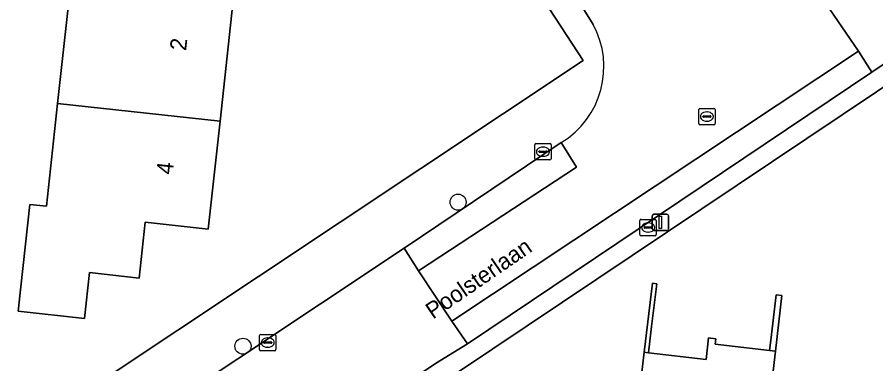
# Model space of a CAD drawing. Extents: x 162396 to 163643, y 386452 to 387406.
# Drawn here: x 163060.4 to 163112.8, y 386774.2 to 386795.4 of the extents above; entities that cross this region are included whole.
import ezdxf

# ---------------------------------------------------------------- set-up
doc = ezdxf.new("R2010")
doc.units = 0
for name, color, linetype in [('IMGEO_Boom', 7, 'Continuous'), ('IMGEO_Erf', 7, 'Continuous'), ('IMGEO_Kolk', 7, 'Continuous'), ('IMGEO_Lichtmast', 7, 'Continuous'), ('IMGEO_Muur', 7, 'Continuous'), ('IMGEO_Openbare_ruimte_label', 7, 'Continuous'), ('IMGEO_Pand', 7, 'Continuous'), ('IMGEO_Pand_nummerreeks', 7, 'Continuous'), ('IMGEO_Rijbaan_lokaal_gesloten', 7, 'Continuous'), ('IMGEO_Rijbaan_lokaal_open', 7, 'Continuous'), ('IMGEO_Rioolput', 7, 'Continuous'), ('IMGEO_Voetpad_open', 7, 'Continuous')]:
    doc.layers.add(name, color=color, linetype=linetype)

msp = doc.modelspace()

# ---------------------------------------------------------------- linework, layer by layer
at = {"layer": 'IMGEO_Boom'}
for centre in [(163087.31, 386784.089), (163074.198, 386775.307)]:
    msp.add_circle(centre, 0.489, dxfattribs=at)
at = {"layer": 'IMGEO_Erf'}
for points in [[(162983.26, 386826.659), (162939.497, 386855.132), (162935.841, 386824.556), (162935.369, 386820.614), (162931.696, 386789.898), (162994.075, 386750), (163000, 386746.21), (163010.632, 386739.479), (163010.94, 386739.303), (163011.262, 386739.156), (163011.596, 386739.037), (163011.94, 386738.949), (163012.29, 386738.893), (163012.643, 386738.867), (163012.998, 386738.873), (163013.35, 386738.911), (163013.698, 386738.981), (163014.038, 386739.081), (163014.368, 386739.211), (163014.685, 386739.37), (163014.944, 386739.528), (163030.691, 386750), (163094.938, 386792.726)], [(163094.938, 386792.726), (163090.874, 386798.95), (163074.837, 386822.643), (163069.464, 386830.757)], [(163227.316, 386699.623), (163227.044, 386700.095), (163212.434, 386723.369), (163194.869, 386749.748), (163193.027, 386752.59), (163166.953, 386791.514), (163151.55, 386814.685), (163151.264, 386814.81), (163150.968, 386814.908), (163150.664, 386814.98), (163150.356, 386815.024), (163150.044, 386815.041), (163149.732, 386815.03), (163149.422, 386814.99), (163149.118, 386814.924), (163148.82, 386814.83), (163148.532, 386814.71), (163148.255, 386814.565), (163148.07, 386814.449), (163146.898, 386813.664), (163065.982, 386759.453)], [(163098.281, 386771.797), (163098.656, 386774.94), (163099.159, 386779.148), (163099.418, 386779.117), (163099.107, 386776.509), (163098.916, 386774.91), (163102.434, 386774.504), (163102.569, 386775.819), (163103.01, 386775.768), (163102.972, 386775.438), (163106.299, 386775.054), (163106.37, 386775.671), (163106.691, 386778.442), (163107.045, 386778.401), (163106.653, 386775.013), (163106.471, 386773.435)]]:
    msp.add_lwpolyline(points, dxfattribs=at)
msp.add_lwpolyline([(163061.201, 386783.951), (163062.218, 386783.841), (163062.9, 386790.106), (163063.658, 386797.073), (163062.183, 386797.234), (163062.587, 386800.949), (163065.941, 386800.584), (163071.468, 386799.982), (163071.59, 386801.104), (163073.363, 386800.911), (163078.333, 386800.37), (163077.975, 386797.081), (163073.726, 386797.543), (163072.8, 386789.031), (163072.083, 386782.446), (163068.239, 386782.864), (163067.869, 386779.463), (163064.845, 386779.792), (163064.541, 386777.006), (163060.493, 386777.447), (163060.796, 386780.233)], close=True, dxfattribs=at)
at = {"layer": 'IMGEO_Kolk'}
for p, q in [((163092.057, 386787.661), (163092.909, 386787.661)), ((163091.982, 386786.735), (163091.982, 386787.587)), ((163092.241, 386787.155), (163092.241, 386787.167)), ((163092.679, 386787.118), (163092.281, 386787.118)), ((163092.284, 386787.204), (163092.682, 386787.204)), ((163092.47, 386787.441), (163092.495, 386787.441)), ((163092.725, 386787.167), (163092.725, 386787.155)), ((163092.983, 386787.587), (163092.983, 386786.735)), ((163092.909, 386786.661), (163092.057, 386786.661)), ((163092.493, 386786.881), (163092.468, 386786.881)), ((163098.391, 386782.115), (163098.391, 386782.967)), ((163098.466, 386783.041), (163099.318, 386783.041)), ((163099.392, 386782.967), (163099.392, 386782.115)), ((163098.65, 386782.535), (163098.65, 386782.547)), ((163099.088, 386782.498), (163098.69, 386782.498)), ((163098.693, 386782.584), (163099.091, 386782.584)), ((163098.879, 386782.821), (163098.904, 386782.821)), ((163099.134, 386782.547), (163099.134, 386782.535)), ((163099.318, 386782.041), (163098.466, 386782.041)), ((163098.902, 386782.261), (163098.877, 386782.261)), ((163075.205, 386775.104), (163075.205, 386775.956)), ((163075.28, 386776.03), (163076.132, 386776.03)), ((163075.507, 386775.573), (163075.905, 386775.573)), ((163075.693, 386775.81), (163075.718, 386775.81)), ((163076.206, 386775.956), (163076.206, 386775.104)), ((163075.464, 386775.524), (163075.464, 386775.536)), ((163075.902, 386775.487), (163075.504, 386775.487)), ((163075.716, 386775.25), (163075.691, 386775.25)), ((163075.948, 386775.536), (163075.948, 386775.524)), ((163076.132, 386775.03), (163075.28, 386775.03))]:
    msp.add_line(p, q, dxfattribs=at)
for points in [[(163092.057, 386787.661), (163092.909, 386787.661)], [(163091.982, 386786.735), (163091.982, 386787.587)], [(163092.983, 386787.587), (163092.983, 386786.735)], [(163092.909, 386786.661), (163092.057, 386786.661)], [(163098.391, 386782.115), (163098.391, 386782.967)], [(163098.466, 386783.041), (163099.318, 386783.041)], [(163099.392, 386782.967), (163099.392, 386782.115)], [(163099.318, 386782.041), (163098.466, 386782.041)], [(163075.205, 386775.104), (163075.205, 386775.956)], [(163075.28, 386776.03), (163076.132, 386776.03)], [(163076.206, 386775.956), (163076.206, 386775.104)], [(163076.132, 386775.03), (163075.28, 386775.03)]]:
    msp.add_lwpolyline(points, dxfattribs=at)
for centre, radius, start, end in [((163092.059, 386787.585), 0.0765, 91.552, 178.448), ((163092.059, 386787.585), 0.0765, 91.552, 178.448), ((163092.907, 386787.585), 0.0765, 1.552, 88.448), ((163092.907, 386787.585), 0.0765, 1.552, 88.448), ((163092.281, 386787.164), 0.0403, 85.8775, 175.7526), ((163092.278, 386787.154), 0.0366, 178.938, 274.7102), ((163092.682, 386787.161), 0.043, 264.8664, 352.4533), ((163092.686, 386787.166), 0.0386, 1.7309, 96.639), ((163092.059, 386786.737), 0.0765, 181.552, 268.448), ((163092.059, 386786.737), 0.0765, 181.552, 268.448), ((163092.907, 386786.737), 0.0765, 271.552, 358.448), ((163092.907, 386786.737), 0.0765, 271.552, 358.448), ((163098.468, 386782.965), 0.0765, 91.552, 178.448), ((163098.468, 386782.965), 0.0765, 91.552, 178.448), ((163099.316, 386782.965), 0.0765, 1.552, 88.448), ((163099.316, 386782.965), 0.0765, 1.552, 88.448), ((163098.69, 386782.544), 0.0403, 85.8775, 175.7526), ((163098.687, 386782.534), 0.0366, 178.938, 274.7102), ((163099.091, 386782.541), 0.043, 264.8664, 352.4533), ((163099.095, 386782.546), 0.0386, 1.7309, 96.639), ((163098.468, 386782.117), 0.0765, 181.552, 268.448), ((163098.468, 386782.117), 0.0765, 181.552, 268.448), ((163099.316, 386782.117), 0.0765, 271.552, 358.448), ((163099.316, 386782.117), 0.0765, 271.552, 358.448), ((163075.282, 386775.954), 0.0765, 91.552, 178.448), ((163075.282, 386775.954), 0.0765, 91.552, 178.448), ((163075.504, 386775.533), 0.0403, 85.8775, 175.7526), ((163075.909, 386775.535), 0.0386, 1.7309, 96.639), ((163076.13, 386775.954), 0.0765, 1.552, 88.448), ((163076.13, 386775.954), 0.0765, 1.552, 88.448), ((163075.282, 386775.106), 0.0765, 181.552, 268.448), ((163075.282, 386775.106), 0.0765, 181.552, 268.448), ((163075.501, 386775.523), 0.0366, 178.938, 274.7102), ((163075.905, 386775.53), 0.043, 264.8664, 352.4533), ((163076.13, 386775.106), 0.0765, 271.552, 358.448), ((163076.13, 386775.106), 0.0765, 271.552, 358.448)]:
    msp.add_arc(centre, radius, start, end, dxfattribs=at)
for centre, major_axis, ratio, start_param, end_param in [((163092.469, 386787.161), (-0.387, 0.002), 0.722429, 4.712389, 7.853982), ((163092.494, 386787.161), (-0.39, 0.002), 0.717154, 1.570796, 4.712389), ((163098.878, 386782.541), (-0.387, 0.002), 0.722429, 4.712389, 7.853982), ((163098.903, 386782.541), (-0.39, 0.002), 0.717154, 1.570796, 4.712389), ((163075.692, 386775.53), (-0.387, 0.002), 0.722429, 4.712389, 7.853982), ((163075.717, 386775.53), (-0.39, 0.002), 0.717154, 1.570796, 4.712389)]:
    msp.add_ellipse(centre, major_axis=major_axis, ratio=ratio, start_param=start_param, end_param=end_param, dxfattribs=at)
at = {"layer": 'IMGEO_Lichtmast'}
for p, q in [((163099.144, 386782.455), (163099.144, 386783.255)), ((163099.144, 386783.255), (163099.144, 386782.455)), ((163099.244, 386783.355), (163100.034, 386783.355)), ((163100.034, 386783.355), (163099.244, 386783.355)), ((163100.134, 386783.255), (163100.134, 386782.455)), ((163100.134, 386782.455), (163100.134, 386783.255)), ((163100.034, 386782.355), (163099.244, 386782.355)), ((163099.244, 386782.355), (163100.034, 386782.355))]:
    msp.add_line(p, q, dxfattribs=at)
msp.add_lwpolyline([(163099.564, 386783.23), (163099.714, 386783.23), (163099.714, 386782.48), (163099.564, 386782.48), (163099.564, 386783.23)], dxfattribs=at)
for centre, start, end in [((163099.244, 386783.255), 90, 180), ((163099.244, 386783.255), 90, 180), ((163100.034, 386783.255), 0, 90), ((163100.034, 386783.255), 360, 90), ((163099.244, 386782.455), 180, 270), ((163099.244, 386782.455), 180, 270), ((163100.034, 386782.455), 270, 0), ((163100.034, 386782.455), 270, 0)]:
    msp.add_arc(centre, 0.1, start, end, dxfattribs=at)
at = {"layer": 'IMGEO_Muur'}
for points in [[(163099.107, 386776.509), (163099.418, 386779.117), (163099.159, 386779.148), (163098.656, 386774.94), (163098.916, 386774.91)], [(163107.045, 386778.401), (163106.691, 386778.442), (163106.37, 386775.671), (163106.299, 386775.054), (163106.653, 386775.013)]]:
    msp.add_lwpolyline(points, close=True, dxfattribs=at)
at = {"layer": 'IMGEO_Pand'}
for points in [[(163073.726, 386797.543), (163077.975, 386797.081), (163078.333, 386800.37), (163073.363, 386800.911), (163071.59, 386801.104), (163071.468, 386799.982), (163065.941, 386800.584), (163062.587, 386800.949), (163062.183, 386797.234), (163063.658, 386797.073), (163062.9, 386790.106), (163072.8, 386789.031)], [(163067.869, 386779.463), (163068.239, 386782.864), (163072.083, 386782.446), (163072.8, 386789.031), (163062.9, 386790.106), (163062.218, 386783.841), (163061.201, 386783.951), (163060.796, 386780.233), (163060.493, 386777.447), (163064.541, 386777.006), (163064.845, 386779.792)], [(163106.471, 386773.435), (163106.653, 386775.013), (163106.299, 386775.054), (163102.972, 386775.438), (163103.01, 386775.768), (163102.569, 386775.819), (163102.434, 386774.504), (163098.916, 386774.91), (163098.656, 386774.94), (163098.281, 386771.797), (163094.578, 386772.239), (163094.119, 386768.051), (163093.013, 386757.959), (163096.663, 386757.522), (163097.541, 386764.869), (163101.577, 386764.413), (163101.649, 386765.034), (163105.449, 386764.595)]]:
    msp.add_lwpolyline(points, close=True, dxfattribs=at)
at = {"layer": 'IMGEO_Rijbaan_lokaal_gesloten'}
for points in [[(163133.018, 386805.708), (163146.086, 386814.438), (163146.295, 386814.578), (163142.553, 386820.191), (163142.367, 386820.061), (163126.014, 386809.308), (163114.688, 386801.643), (163108.718, 386797.688), (163111.717, 386793.28), (163112.536, 386792.008), (163114.647, 386793.426), (163128.182, 386802.509), (163128.699, 386802.855)], [(163065.539, 386760.542), (163085.934, 386774.259), (163087.891, 386775.462), (163086.931, 386776.836), (163084.887, 386779.893), (163084.016, 386781.282), (163053.527, 386761.018), (163044.946, 386755.247), (163037.12, 386750.107), (163027.385, 386743.673), (163022.823, 386740.671), (163021.049, 386739.492), (163020.532, 386739.148), (163018.704, 386737.897), (163022.574, 386732.192), (163024.659, 386733.665), (163043.288, 386745.904), (163047.031, 386748.398), (163049.437, 386750), (163051.556, 386751.416), (163051.609, 386751.451), (163051.663, 386751.486)]]:
    msp.add_lwpolyline(points, close=True, dxfattribs=at)
at = {"layer": 'IMGEO_Rijbaan_lokaal_open'}
for points in [[(163099.704, 386798.039), (163098.774, 386799.346), (163098.684, 386799.487), (163094.437, 386796.681), (163094.499, 386796.592), (163095.547, 386794.922)], [(163093.6, 386787.714), (163094.527, 386786.223), (163084.887, 386779.893), (163086.931, 386776.836), (163111.717, 386793.28), (163108.718, 386797.688)]]:
    msp.add_lwpolyline(points, dxfattribs=at)
for points in [[(163086.931, 386776.836), (163087.891, 386775.462), (163112.536, 386792.008), (163111.717, 386793.28)], [(163094.527, 386786.223), (163093.6, 386787.714), (163084.016, 386781.282), (163084.887, 386779.893)]]:
    msp.add_lwpolyline(points, close=True, dxfattribs=at)
msp.add_arc((163090.757, 386792.349), 5.437, 301.522, 28.2464, dxfattribs=at)
at = {"layer": 'IMGEO_Rioolput'}
for p, q in [((163101.977, 386788.877), (163101.977, 386789.729)), ((163102.052, 386789.803), (163102.904, 386789.803)), ((163102.978, 386789.729), (163102.978, 386788.877)), ((163102.236, 386789.297), (163102.236, 386789.309)), ((163102.674, 386789.26), (163102.276, 386789.26)), ((163102.279, 386789.346), (163102.677, 386789.346)), ((163102.465, 386789.583), (163102.49, 386789.583)), ((163102.72, 386789.309), (163102.72, 386789.297)), ((163102.904, 386788.803), (163102.052, 386788.803)), ((163102.488, 386789.023), (163102.463, 386789.023))]:
    msp.add_line(p, q, dxfattribs=at)
for points in [[(163101.977, 386788.877), (163101.977, 386789.729)], [(163102.052, 386789.803), (163102.904, 386789.803)], [(163102.978, 386789.729), (163102.978, 386788.877)], [(163102.904, 386788.803), (163102.052, 386788.803)]]:
    msp.add_lwpolyline(points, dxfattribs=at)
for centre, radius, start, end in [((163102.054, 386789.727), 0.0765, 91.552, 178.448), ((163102.054, 386789.727), 0.0765, 91.552, 178.448), ((163102.902, 386789.727), 0.0765, 1.552, 88.448), ((163102.902, 386789.727), 0.0765, 1.552, 88.448), ((163102.276, 386789.306), 0.0403, 85.8775, 175.7526), ((163102.273, 386789.296), 0.0366, 178.938, 274.7102), ((163102.677, 386789.303), 0.043, 264.8664, 352.4533), ((163102.681, 386789.308), 0.0386, 1.7309, 96.639), ((163102.054, 386788.879), 0.0765, 181.552, 268.448), ((163102.054, 386788.879), 0.0765, 181.552, 268.448), ((163102.902, 386788.879), 0.0765, 271.552, 358.448), ((163102.902, 386788.879), 0.0765, 271.552, 358.448)]:
    msp.add_arc(centre, radius, start, end, dxfattribs=at)
for centre, major_axis, ratio, start_param, end_param in [((163102.464, 386789.303), (-0.387, 0.002), 0.722429, 4.712389, 7.853982), ((163102.489, 386789.303), (-0.39, 0.002), 0.717154, 1.570796, 4.712389)]:
    msp.add_ellipse(centre, major_axis=major_axis, ratio=ratio, start_param=start_param, end_param=end_param, dxfattribs=at)
at = {"layer": 'IMGEO_Voetpad_open'}
for points in [[(163146.898, 386813.664), (163146.295, 386814.578), (163146.086, 386814.438), (163133.018, 386805.708), (163133.284, 386805.286), (163128.965, 386802.433), (163128.699, 386802.855), (163128.182, 386802.509), (163114.647, 386793.426), (163112.536, 386792.008), (163087.891, 386775.462), (163085.934, 386774.259), (163065.539, 386760.542)], [(163063.329, 386757.851), (163065.864, 386759.423), (163065.982, 386759.453), (163146.898, 386813.664)], [(163090.874, 386798.95), (163094.938, 386792.726), (163030.691, 386750), (163014.944, 386739.528), (163010.346, 386735.997)], [(163095.547, 386794.922), (163094.499, 386796.592), (163094.437, 386796.681), (163093.805, 386797.593)], [(163084.016, 386781.282), (163093.6, 386787.714)], [(163016.013, 386736.331), (163018.704, 386737.897), (163020.532, 386739.148), (163021.049, 386739.492), (163022.823, 386740.671), (163027.385, 386743.673), (163037.12, 386750.107), (163044.946, 386755.247), (163053.527, 386761.018), (163084.016, 386781.282)]]:
    msp.add_lwpolyline(points, dxfattribs=at)
msp.add_arc((163090.757, 386792.349), 5.437, 301.522, 28.2464, dxfattribs=at)

# ---------------------------------------------------------------- texts
at = {"layer": 'IMGEO_Openbare_ruimte_label'}
msp.add_text('Poolsterlaan', height=1, rotation=34.4525, dxfattribs=at).set_placement((163085.774, 386776.928))
at = {"layer": 'IMGEO_Pand_nummerreeks'}
for s, rotation, p in [('2', 83.7893, (163070.728, 386793.285)), ('4', 83.7859, (163069.907, 386785.737))]:
    msp.add_text(s, height=1, rotation=rotation, dxfattribs=at).set_placement(p)

doc.saveas('drawing.dxf')
